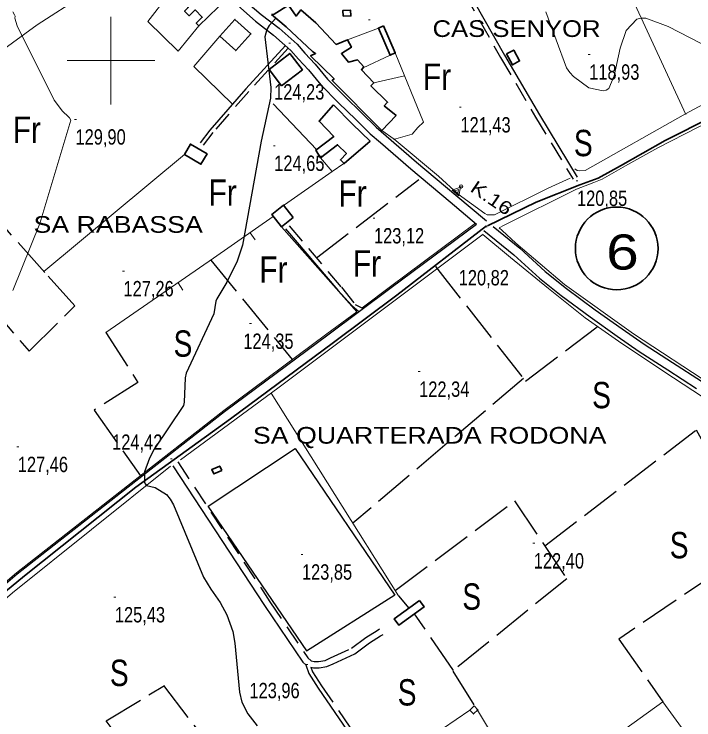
# Model space of a CAD drawing. Extents: x 483847 to 488453, y 4383581 to 4386795.
# Drawn here: x 486444.8 to 486832.5, y 4385624.3 to 4386026.5 of the extents above; entities that cross this region are included whole.
import ezdxf
from ezdxf.enums import TextEntityAlignment as Align

# ---------------------------------------------------------------- set-up
doc = ezdxf.new("R2010")
doc.units = 0
doc.header["$LTSCALE"] = 3.8
doc.header["$PDMODE"] = 32
doc.header["$PDSIZE"] = 1.9
doc.linetypes.add('LONG_DASHED', pattern=[7.5, 6, -1.5])
doc.linetypes.add('MEDIUM_DASHED', pattern=[4.5, 3, -1.5])
for name, color, linetype, lineweight in [('1', 7, 'Continuous', 13), ('13', 7, 'Continuous', 25), ('25', 7, 'LONG_DASHED', 25), ('36', 7, 'Continuous', 25), ('38', 7, 'Continuous', 25), ('41', 7, 'Continuous', 13), ('47', 7, 'Continuous', 35), ('50', 7, 'Continuous', 13), ('51', 7, 'Continuous', 13), ('58', 7, 'Continuous', 25), ('6', 7, 'Continuous', 35), ('7', 7, 'Continuous', 13), ('8', 7, 'Continuous', 25), ('9', 7, 'Continuous', 13)]:
    doc.layers.add(name, color=color, linetype=linetype, lineweight=lineweight)
doc.layers.add('31', color=7, linetype='Continuous')
doc.layers.add('5', color=7, linetype='Continuous')

msp = doc.modelspace()

# ---------------------------------------------------------------- linework, layer by layer
at = {"layer": '1'}
for p, q in [((486500, 4386025), (486500, 4385975)), ((486475, 4386000), (486525, 4386000))]:
    msp.add_line(p, q, dxfattribs=at)
at = {"layer": '25'}
for p, q in [((486617.24, 4385887.56), (486675.71, 4385932.32)), ((486556.98, 4385886.26), (486603.4, 4385829.62)), ((486735.3, 4385818.83), (486638.04, 4385736.37)), ((486664.06, 4385695), (486669.89, 4385687.99)), ((486695.36, 4385652.48), (486673.2, 4385684.83))]:
    msp.add_line(p, q, dxfattribs=at)
for points in [[(486374.07, 4385927.08), (486453.33, 4385834.36), (486479.51, 4385860.32), (486462.3, 4385879.25), (486442.14, 4385901.83), (486414.85, 4385934.56)], [(486685.13, 4385882.64), (486736.42, 4385817.4), (486777.65, 4385848.45)], [(486497.08, 4385845.06), (486515.43, 4385816.51), (486490.37, 4385800.89), (486516.8, 4385763.42)], [(486747.4, 4385723.47), (486833.87, 4385789.51), (486869.63, 4385724.39), (486789.62, 4385670.39), (486814.77, 4385634.54)], [(486662.17, 4385698.01), (486730.19, 4385749.13), (486759.95, 4385704.73), (486694.96, 4385652.16), (486707.77, 4385631.67)], [(486530.06, 4385643.87), (486574.19, 4385586.28), (486541.17, 4385565.52), (486497.29, 4385623.78), (486530.59, 4385643.94)]]:
    msp.add_lwpolyline(points, dxfattribs=at)
at = {"layer": '36'}
for points in [[(486544.6, 4386061.6), (486555.49, 4386051.99), (486565.36, 4386044.57), (486575.71, 4386035.06), (486585.66, 4386026.27), (486595.98, 4386018.4), (486606.16, 4386009.36), (486610.66, 4386004.2), (486616.49, 4385997.98), (486623.5, 4385989.46), (486633.36, 4385979.55), (486643.2, 4385970.03), (486651.2, 4385962.02), (486657.07, 4385957.05), (486674.26, 4385942.1), (486696.74, 4385923.39), (486714.13, 4385908.6)], [(486572.37, 4386031.34), (486582.49, 4386022.41), (486592.8, 4386014.54), (486602.61, 4386005.83), (486606.95, 4386000.85), (486612.74, 4385994.68), (486619.79, 4385986.1), (486629.85, 4385975.99), (486639.69, 4385966.47), (486647.81, 4385958.34), (486653.82, 4385953.26), (486671.02, 4385938.29), (486693.52, 4385919.56), (486708.56, 4385906.77)], [(486395.73, 4385664.21), (486446.64, 4385707.54), (486509.86, 4385757.05), (486564.88, 4385800.1), (486623.66, 4385843.75), (486659.91, 4385870.62), (486708.56, 4385906.77)], [(486717.93, 4385905.42), (486733.14, 4385893.08), (486747.58, 4385879.89), (486759.77, 4385870.17), (486776.19, 4385857.99), (486791.65, 4385847.12), (486804.07, 4385838.45), (486820.36, 4385827.94), (486836.78, 4385817.42)], [(486712.77, 4385903.18), (486729.88, 4385889.29), (486744.34, 4385876.09), (486756.73, 4385866.21), (486773.27, 4385853.94), (486788.78, 4385843.03), (486801.28, 4385834.3), (486817.65, 4385823.74), (486834.02, 4385813.25)]]:
    msp.add_lwpolyline(points, dxfattribs=at)
at = {"layer": '38', "linetype": 'MEDIUM_DASHED'}
for points in [[(486615.93, 4386117.68), (486619.44, 4386115.78), (486628.21, 4386112.17), (486633.17, 4386111.28), (486635.44, 4386110.19), (486638.89, 4386110.33), (486643.06, 4386111.2), (486644.99, 4386111.67), (486648.08, 4386111.98), (486649.79, 4386111.96), (486650.62, 4386111.88), (486651.91, 4386111.67), (486654.71, 4386110.74), (486655.85, 4386110.15), (486658.93, 4386108.19), (486660.95, 4386106.39), (486662.37, 4386104.72), (486666.23, 4386099.35), (486673.49, 4386085.13), (486693.17, 4386053.06), (486722.21, 4386001.79), (486742.22, 4385967.8), (486763.54, 4385932.38)], [(486601.15, 4386007.13), (486578.59, 4385982.39), (486558.11, 4385959.01), (486552.71, 4385951.79)], [(486601.62, 4385905.86), (486631.44, 4385870.9), (486639.34, 4385861.05), (486643.82, 4385858.69)], [(486538.25, 4385771.28), (486590.7, 4385691.62), (486612.23, 4385659.64), (486614.29, 4385657.94), (486615.87, 4385657.64), (486618.49, 4385657.6), (486622.12, 4385658.23), (486625.3, 4385659.6), (486637.21, 4385665.2), (486645.47, 4385671.32), (486651.82, 4385675.31), (486653.28, 4385676.2)], [(486614.1, 4385654.45), (486615.05, 4385651.74), (486620.15, 4385643.75), (486653.14, 4385595.49), (486704.49, 4385517.66), (486725.4, 4385484.66), (486742.36, 4385459.56), (486744.43, 4385457.35), (486745.24, 4385456.16), (486745.59, 4385455.4), (486745.95, 4385454.57), (486746.64, 4385451.83), (486746.79, 4385450.98), (486746.89, 4385450.22), (486746.76, 4385448.81), (486746.04, 4385447.1), (486744.61, 4385445.82), (486708.35, 4385432.28), (486678.95, 4385420.55), (486641.21, 4385404.6), (486594.51, 4385385.17), (486582.03, 4385379.47)]]:
    msp.add_lwpolyline(points, dxfattribs=at)
at = {"layer": '38'}
for points in [[(486617.19, 4386120), (486620.57, 4386118.17), (486628.96, 4386114.72), (486633.99, 4386113.82), (486636, 4386112.86), (486638.57, 4386112.96), (486642.47, 4386113.78), (486644.55, 4386114.28), (486647.96, 4386114.62), (486649.92, 4386114.6), (486650.96, 4386114.51), (486652.55, 4386114.24), (486655.74, 4386113.18), (486657.17, 4386112.44), (486660.53, 4386110.31), (486662.84, 4386108.24), (486664.45, 4386106.35), (486668.49, 4386100.73), (486675.8, 4386086.42), (486695.45, 4386054.41), (486724.5, 4386003.11), (486744.49, 4385969.15), (486765.93, 4385933.54)], [(486599.51, 4386008.58), (486576.96, 4385983.84), (486556.41, 4385960.39), (486550.96, 4385953.09)], [(486599.57, 4385904.11), (486629.37, 4385869.18), (486637.47, 4385860.54), (486641.48, 4385856.96)], [(486535.3, 4385769.07), (486587.64, 4385689.59), (486609.48, 4385657.15), (486611.16, 4385655.77)], [(486614.1, 4385654.45), (486615.5, 4385653.98), (486618.78, 4385653.93), (486623.18, 4385654.69), (486626.81, 4385656.25), (486639.1, 4385662.03), (486647.54, 4385668.28), (486653.76, 4385672.2), (486655.19, 4385673.07)], [(486611.16, 4385655.77), (486612.95, 4385650.72), (486618.2, 4385642.46), (486651.2, 4385594.19), (486702.54, 4385516.4), (486723.45, 4385483.39), (486740.53, 4385458.11), (486742.6, 4385455.9), (486743.21, 4385455), (486743.47, 4385454.44), (486743.74, 4385453.82), (486744.36, 4385451.33), (486744.49, 4385450.62), (486744.55, 4385450.18), (486744.48, 4385449.38), (486744.1, 4385448.48), (486743.39, 4385447.85), (486707.51, 4385434.45), (486678.06, 4385422.71), (486640.31, 4385406.75), (486593.58, 4385387.3), (486580.6, 4385381.38)]]:
    msp.add_lwpolyline(points, dxfattribs=at)
at = {"layer": '41'}
for p, q in [((486694.6, 4385926.11), (486699.31, 4385927.79)), ((486694.6, 4385926.11), (486698.42, 4385922.86)), ((486698.42, 4385922.86), (486699.31, 4385927.79))]:
    msp.add_line(p, q, dxfattribs=at)
msp.add_lwpolyline([(486698.32, 4385926.61), (486696.1, 4385925.81), (486697.89, 4385924.29)], close=True, dxfattribs=at)
msp.add_point((486699.74, 4385928.28), dxfattribs=at)
at = {"layer": '47'}
for points in [[(486543.12, 4386047.38), (486561.19, 4386030.46), (486550.21, 4386019.75), (486548.67, 4386021.32), (486552.09, 4386024.67), (486547.97, 4386028.86), (486544.58, 4386025.54), (486542.04, 4386028.12), (486544.15, 4386030.21), (486538.27, 4386036.14), (486535.64, 4386033.54), (486532.25, 4386036.96)], [(486591.52, 4386026.2), (486600.05, 4386019.17), (486614.93, 4386005.23), (486616.71, 4386004), (486613.92, 4386002.69), (486627.24, 4385989.59), (486626.1, 4385988.64), (486654.43, 4385960.24), (486662.65, 4385968.68), (486655.91, 4385974.25), (486657.81, 4385976.25), (486648.27, 4385985.69), (486650.01, 4385987.24), (486642.84, 4385994.77), (486644.29, 4385996.4), (486640.67, 4386000.43), (486635.48, 4385999.16), (486631.5, 4386004.02), (486637.17, 4386007.61), (486634.91, 4386011.85), (486628.49, 4386009.24), (486616.81, 4386021.48), (486608.36, 4386028.88), (486605.61, 4386025.4), (486601.2, 4386031.54), (486593.1, 4386026.4)], [(486632.4, 4386025.31), (486636.84, 4386025.46), (486636.73, 4386028.7), (486632.29, 4386028.55)], [(486562.08, 4386014.01), (486570.73, 4386023.48), (486579.81, 4386015.19), (486571.16, 4386005.72)], [(486655.43, 4386019.81), (486662.14, 4386004.35), (486659.25, 4386003.09), (486652.54, 4386018.55)], [(486725.59, 4386003.79), (486728.98, 4385997.54), (486733.11, 4385999.78), (486729.72, 4386006.03)], [(486597.39, 4385985.67), (486609.18, 4385994.76), (486602.01, 4386004.06), (486590.22, 4385994.97)], [(486626.95, 4385974.74), (486637.82, 4385963.78), (486647.81, 4385954.11), (486633, 4385941.34), (486630.93, 4385943.39), (486634.28, 4385947.1), (486629.25, 4385952.05), (486619.61, 4385944.53), (486616.83, 4385949), (486627.14, 4385956.73), (486618.71, 4385965.48)], [(486541.9, 4385946.55), (486551.35, 4385940.96), (486554.81, 4385946.81), (486545.36, 4385952.4)], [(486604.04, 4385910.54), (486597.3, 4385905.2), (486591.69, 4385912.29), (486598.43, 4385917.63)], [(486563.19, 4385766.45), (486558.64, 4385764.45), (486557.56, 4385766.91), (486562.11, 4385768.91)], [(486675.95, 4385692.35), (486661.57, 4385681.98), (486664.2, 4385678.34), (486678.58, 4385688.71)], [(486707.21, 4385632.25), (486704.77, 4385629.95), (486706.84, 4385627.75), (486709.28, 4385630.05)]]:
    msp.add_lwpolyline(points, close=True, dxfattribs=at)
at = {"layer": '50'}
for p, q in [((486579.35, 4385901.91), (486582.22, 4385897.81)), ((486538.28, 4385873.39), (486541.11, 4385869.27))]:
    msp.add_line(p, q, dxfattribs=at)
msp.add_lwpolyline([(486592.58, 4385911.18), (486558.54, 4385887.33), (486497.08, 4385845.06)], dxfattribs=at)
msp.add_lwpolyline([(486592.58, 4385911.18), (486558.54, 4385887.33), (486497.08, 4385845.06)], dxfattribs=at)
at = {"layer": '51'}
for p, q in [((486652.54, 4386018.55), (486634.91, 4386011.85)), ((486659.25, 4386003.09), (486643.82, 4385995.87)), ((486650.01, 4385987.24), (486667.52, 4385991.27)), ((486592.59, 4385975.31), (486617.28, 4385949.34)), ((486461.76, 4385879.87), (486541.9, 4385946.55)), ((486626.18, 4385936.86), (486597.08, 4385916.56)), ((486597.3, 4385905.2), (486640.17, 4385856.9)), ((486591.36, 4385810.57), (486664.06, 4385695))]:
    msp.add_line(p, q, dxfattribs=at)
for points in [[(486716.05, 4386158.43), (486754.8, 4386099.8), (486787.09, 4386054.31), (486792.32, 4386047.18), (486793.33, 4386044.39), (486794.19, 4386042.13), (486796.6, 4386037.37), (486827.97, 4385969.23)], [(486331.41, 4386060.47), (486391.47, 4385979.24), (486402.7, 4385977.2), (486436.64, 4386004.93), (486457.87, 4386020.46), (486483.93, 4386037.34), (486511.38, 4386052.56)], [(486532.25, 4386036.96), (486521, 4386022.33), (486538.39, 4386005.35), (486550.21, 4386019.75)], [(486562.08, 4386014.01), (486547.27, 4385996.67), (486569.37, 4385975.18)], [(486988.04, 4386015.18), (486971.4, 4386006.6), (486952.84, 4385997.91), (486938.78, 4385990.73), (486925.61, 4385985.34), (486916.63, 4385982.35), (486907.05, 4385980.25), (486896.88, 4385978.75), (486869.35, 4385976.66), (486864.56, 4385975.46), (486856.48, 4385972.17), (486834.93, 4385961.99), (486811.89, 4385950.31), (486794.83, 4385940.73), (486780.17, 4385932.35), (486775.38, 4385930.55), (486765.5, 4385926.66), (486724.21, 4385906.3), (486721.51, 4385904.8), (486723.09, 4385903.28)], [(486764.64, 4385938.4), (486765.91, 4385937.41), (486767.25, 4385937.24), (486770.56, 4385937.34), (486827.74, 4385969.74), (486842.95, 4385977.8), (486851.63, 4385981.28), (486860.67, 4385984.07), (486864.28, 4385984.62), (486872.32, 4385985.48), (486876.75, 4385985.64), (486880.81, 4385986.04), (486887.73, 4385987.14), (486891.48, 4385987.16), (486903.29, 4385989.17), (486909.23, 4385990.21), (486916.54, 4385992.13), (486920.76, 4385993.72), (486935.27, 4386000.79), (486952.19, 4386008.35), (486968.79, 4386015.02)], [(486661.18, 4385955.12), (486671.81, 4385958.12), (486675.09, 4385961.82), (486678.28, 4385965), (486662.14, 4386004.35)], [(486654.43, 4385960.24), (486661.6, 4385955.24), (486686.85, 4385934.11), (486698.1, 4385923.9), (486713.18, 4385912.88), (486714.67, 4385912.18), (486716.02, 4385912.16), (486718.72, 4385912.2), (486749.4, 4385927.29), (486761.94, 4385932.96)], [(486619.61, 4385944.53), (486626.18, 4385936.86), (486632.92, 4385941.42)], [(486708.01, 4385907.28), (486659.47, 4385871.21), (486643.25, 4385859.19)], [(486712.34, 4385901.11), (486595.22, 4385813.42), (486539.79, 4385772.49)], [(486712.1, 4385900.94), (486727.9, 4385887.75), (486749.56, 4385870.11), (486770.56, 4385853.38), (486791.43, 4385838.82), (486820.94, 4385819.26), (486849.04, 4385800.85), (486881.54, 4385780.13), (486906.1, 4385766.12), (486936.47, 4385749.02), (486965.73, 4385732.92), (487004.18, 4385714.36)], [(487044.76, 4385703.05), (486974.88, 4385737.89), (486944.26, 4385753.49), (486918.51, 4385768.34), (486884.67, 4385789.61), (486842.79, 4385815.12), (486797.96, 4385844.35), (486758.67, 4385872.46), (486730.87, 4385896.04), (486723.09, 4385903.28)], [(486395.25, 4385664.77), (486446.17, 4385708.11), (486509.4, 4385757.63), (486564.43, 4385800.69), (486623.22, 4385844.34), (486640.17, 4385856.9)], [(486533.96, 4385768.82), (486443.85, 4385696.65), (486400.47, 4385659.46), (486400.6, 4385657.73), (486445.92, 4385589.55), (486495.16, 4385517.18), (486524.03, 4385473.92), (486549.41, 4385433.64), (486563.46, 4385408.23), (486569.99, 4385398.45), (486580.67, 4385384.04)], [(486704.77, 4385629.95), (486681.28, 4385613.94), (486709.17, 4385570.47), (486735.51, 4385586), (486708.5, 4385630.89)], [(486814.77, 4385634.54), (486740.54, 4385581.2), (486765.16, 4385545.13), (486797.99, 4385563.41)], [(486802.29, 4385558.16), (486827.32, 4385520.98), (486876, 4385550.52), (486814.77, 4385634.54)]]:
    msp.add_lwpolyline(points, dxfattribs=at)
at = {"layer": '58'}
for points in [[(486611.66, 4385663.64), (486555.46, 4385746.08), (486605.09, 4385779.06)], [(486605.09, 4385779.06), (486661.89, 4385695.41), (486611.54, 4385663.56)]]:
    msp.add_lwpolyline(points, dxfattribs=at)
at = {"layer": '6'}
for points in [[(486714.69, 4385905.9), (486742.52, 4385919.31), (486767.38, 4385929.3), (486777.82, 4385933.01), (486790.63, 4385940.11), (486816.11, 4385954.4), (486842.97, 4385967.98)], [(486393.35, 4385659.22), (486450.78, 4385706.33), (486514.27, 4385756.91), (486568.15, 4385795.81), (486626.88, 4385839.42), (486663.13, 4385866.29), (486714.2, 4385905.9)]]:
    msp.add_lwpolyline(points, dxfattribs=at)
msp.add_circle((486788.48, 4385892.96), 23.55, dxfattribs=at)
at = {"layer": '7'}
for p, q in [((486646.95, 4386023.22), (486647.95, 4386023.22)), ((486601.44, 4386009.92), (486602.44, 4386009.92)), ((486772.28, 4386003.49), (486773.28, 4386003.49)), ((486698.84, 4385973.4), (486699.84, 4385973.4)), ((486479.33, 4385966.49), (486480.33, 4385966.49)), ((486592.65, 4385951.51), (486593.65, 4385951.51)), ((486765.32, 4385931.56), (486766.32, 4385931.56)), ((486649.54, 4385910.18), (486650.54, 4385910.18)), ((486713.55, 4385905.36), (486714.55, 4385905.36)), ((486506.68, 4385880.04), (486507.68, 4385880.04)), ((486579.12, 4385850.11), (486580.12, 4385850.11)), ((486675.3, 4385822.77), (486676.3, 4385822.77)), ((486446.42, 4385779.9), (486447.42, 4385779.9)), ((486533.97, 4385773.17), (486534.97, 4385773.17)), ((486740.68, 4385724.96), (486741.68, 4385724.96)), ((486608.45, 4385718.6), (486609.45, 4385718.6)), ((486501.77, 4385694.24), (486502.77, 4385694.24)), ((486611.22, 4385655.83), (486612.22, 4385655.83))]:
    msp.add_line(p, q, dxfattribs=at)
at = {"layer": '8'}
msp.add_lwpolyline([(486594.03, 4386024.13), (486590.35, 4386020.08), (486588.9, 4386017.65), (486587.83, 4386013.5), (486591.26, 4385984.6), (486590.95, 4385978.61), (486585.65, 4385954.16), (486575, 4385894.83), (486572.02, 4385885.69), (486566.13, 4385873.66), (486560.46, 4385864.33), (486559.83, 4385862.92), (486558.79, 4385855.67), (486542.95, 4385821.8), (486542.39, 4385819.21), (486541.71, 4385805.35), (486541.41, 4385803.51), (486524.71, 4385778.54), (486522.11, 4385773.55), (486519.22, 4385765.61), (486519.07, 4385759.82), (486519.59, 4385758.74), (486520.36, 4385757.88), (486525.16, 4385756.66), (486531.79, 4385752.72), (486533.72, 4385750.16), (486535.68, 4385746.95), (486552.87, 4385705.6), (486556.93, 4385698.72), (486562.26, 4385691.26), (486566.11, 4385684.22), (486569.46, 4385674.72), (486570.74, 4385668.12), (486573.33, 4385640.08), (486574.63, 4385634.46), (486578.03, 4385627.82), (486583.33, 4385620.89)], dxfattribs=at)
at = {"layer": '9'}
for points in [[(486444, 4385868.94), (486459.41, 4385907.22), (486477.09, 4385966.04), (486476.31, 4385967.38), (486475.85, 4385967.91), (486472.4, 4385971.26), (486467.74, 4385977.49), (486446.64, 4386019.76), (486445.23, 4386024.2), (486445.34, 4386025.35), (486445.25, 4386025.73), (486445.11, 4386026.13), (486444.13, 4386027.79)], [(486747.97, 4386027.8), (486759.9, 4385995.9), (486761.73, 4385993.28), (486763.73, 4385990.92), (486772.48, 4385984.53), (486780.77, 4385982.7), (486782.48, 4385983.22), (486783.94, 4385984.19), (486787.09, 4385991.37), (486790.53, 4386007.05), (486793.93, 4386017.18), (486799.93, 4386023.68), (486802.35, 4386024.2), (486805.1, 4386024.17), (486817.77, 4386019.41), (486842.5, 4386006.79)]]:
    msp.add_lwpolyline(points, dxfattribs=at)

# ---------------------------------------------------------------- texts
at = {"layer": '13', "width": 1.25}
msp.add_text('6', height=20, dxfattribs=at).set_placement((486791.76, 4385880.93), align=Align.CENTER)
at = {"layer": '31'}
for s, width, p in [('Fr', 0.85, (486685.99, 4385983.34)), ('Fr', 0.85, (486452.09, 4385953.14)), ('S', 0.8, (486769.41, 4385945.53)), ('Fr', 0.85, (486563.73, 4385917.26)), ('Fr', 0.85, (486637.82, 4385916.81)), ('Fr', 0.85, (486592.66, 4385873.45)), ('Fr', 0.85, (486646.02, 4385876.97)), ('S', 0.8, (486541.11, 4385831.26)), ('S', 0.8, (486779.82, 4385801.91)), ('S', 0.8, (486824.08, 4385716.41)), ('S', 0.8, (486705.77, 4385687.11)), ('S', 0.8, (486504.78, 4385643.62)), ('S', 0.8, (486668.93, 4385632.52))]:
    msp.add_text(s, height=15, dxfattribs=dict(at, width=width)).set_placement(p, align=Align.CENTER)
at = {"layer": '41', "width": 1.25}
msp.add_text('K.16', height=7.5, rotation=325.723, dxfattribs=at).set_placement((486704.32, 4385925.89))
at = {"layer": '5'}
for s, width, p in [('CAS SENYOR', 1.15, (486779.25, 4386013.47)), ('SA RABASSA', 1.2, (486552.44, 4385901.89))]:
    msp.add_text(s, height=9.5, dxfattribs=dict(at, width=width)).set_placement(p, align=Align.RIGHT)
at = {"layer": '5', "width": 1.2}
msp.add_text('SA QUARTERADA RODONA', height=9.5, dxfattribs=at).set_placement((486581.01, 4385781.73))
at = {"layer": '7', "width": 0.8}
for s, p in [('118,93', (486772.78, 4385989.12)), ('124,23', (486593.08, 4385977.82)), ('121,43', (486699.34, 4385959.03)), ('129,90', (486479.83, 4385952.12)), ('124,65', (486593.15, 4385937.14)), ('120,85', (486765.82, 4385917.19)), ('123,12', (486650.04, 4385895.81)), ('120,82', (486698.37, 4385871.9)), ('127,26', (486507.18, 4385865.67)), ('124,35', (486575.53, 4385835.74)), ('122,34', (486675.8, 4385808.4)), ('124,42', (486500.7, 4385778.21)), ('127,46', (486446.92, 4385765.53)), ('122,40', (486741.18, 4385710.59)), ('123,85', (486608.95, 4385704.23)), ('125,43', (486502.27, 4385679.87)), ('123,96', (486579.02, 4385636.68))]:
    msp.add_text(s, height=8.75, dxfattribs=at).set_placement(p)

doc.saveas('drawing.dxf')
